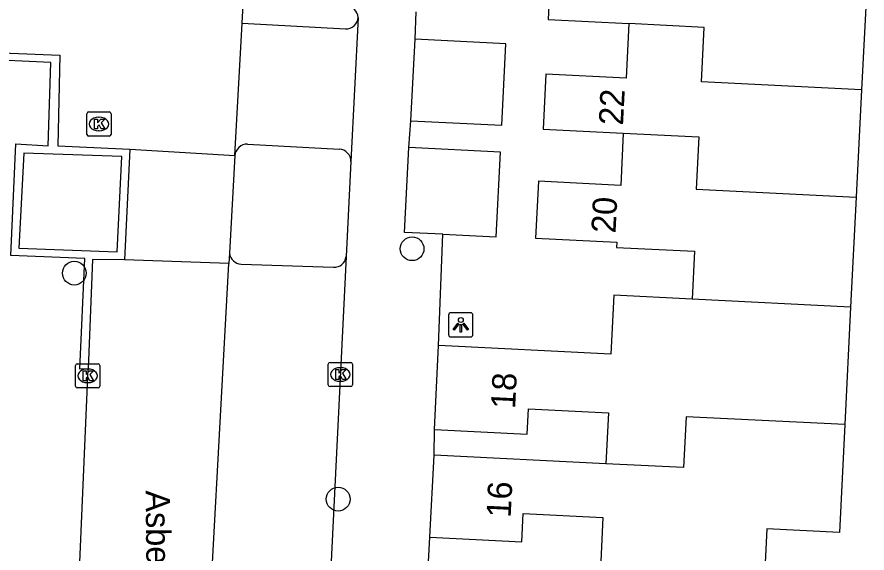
# Model space of a CAD drawing. Extents: x 162990 to 165007, y 383433 to 384336.
# Drawn here: x 164619.06 to 164654.08, y 383798.57 to 383820.66 of the extents above; entities that cross this region are included whole.
import ezdxf

# ---------------------------------------------------------------- set-up
doc = ezdxf.new("R2010")
doc.units = 0
for name, color, linetype in [('IMGEO_Boom', 7, 'Continuous'), ('IMGEO_Kolk', 7, 'Continuous'), ('IMGEO_Lichtpunt', 7, 'Continuous'), ('IMGEO_Muur', 7, 'Continuous'), ('IMGEO_Openbare_ruimte_label', 7, 'Continuous'), ('IMGEO_Pand', 7, 'Continuous'), ('IMGEO_Pand_nummerreeks', 7, 'Continuous'), ('IMGEO_Parkeervlak_open', 7, 'Continuous'), ('IMGEO_Rijbaan_lokaal_open', 7, 'Continuous'), ('IMGEO_Voetpad_open', 7, 'Continuous')]:
    doc.layers.add(name, color=color, linetype=linetype)

msp = doc.modelspace()

# ---------------------------------------------------------------- linework, layer by layer
at = {"layer": 'IMGEO_Boom'}
for centre in [(164635.334, 383811.107), (164621.421, 383810.104), (164632.29, 383800.792)]:
    msp.add_circle(centre, 0.489, dxfattribs=at)
at = {"layer": 'IMGEO_Kolk'}
for p, q in [((164621.935, 383815.821), (164621.935, 383816.673)), ((164622.01, 383816.747), (164622.862, 383816.747)), ((164622.936, 383816.673), (164622.936, 383815.821)), ((164622.423, 383816.527), (164622.448, 383816.527)), ((164622.446, 383815.967), (164622.421, 383815.967)), ((164622.862, 383815.747), (164622.01, 383815.747)), ((164631.954, 383806.428), (164632.806, 383806.428)), ((164621.469, 383805.447), (164621.469, 383806.299)), ((164621.544, 383806.373), (164622.396, 383806.373)), ((164621.957, 383806.153), (164621.982, 383806.153)), ((164622.47, 383806.299), (164622.47, 383805.447)), ((164631.879, 383805.502), (164631.879, 383806.354)), ((164632.367, 383806.208), (164632.392, 383806.208)), ((164632.88, 383806.354), (164632.88, 383805.502)), ((164622.396, 383805.373), (164621.544, 383805.373)), ((164621.98, 383805.593), (164621.955, 383805.593)), ((164632.806, 383805.428), (164631.954, 383805.428)), ((164632.39, 383805.648), (164632.365, 383805.648))]:
    msp.add_line(p, q, dxfattribs=at)
for points in [[(164621.935, 383815.821), (164621.935, 383816.673)], [(164622.01, 383816.747), (164622.862, 383816.747)], [(164622.936, 383816.673), (164622.936, 383815.821)], [(164622.256, 383816.447), (164622.379, 383816.447), (164622.379, 383816.296), (164622.509, 383816.447), (164622.673, 383816.447), (164622.527, 383816.296), (164622.68, 383816.047), (164622.528, 383816.047), (164622.443, 383816.211), (164622.379, 383816.144), (164622.379, 383816.047), (164622.256, 383816.047), (164622.256, 383816.447)], [(164622.862, 383815.747), (164622.01, 383815.747)], [(164631.954, 383806.428), (164632.806, 383806.428)], [(164621.469, 383805.447), (164621.469, 383806.299)], [(164621.544, 383806.373), (164622.396, 383806.373)], [(164621.79, 383806.073), (164621.913, 383806.073), (164621.913, 383805.922), (164622.043, 383806.073), (164622.207, 383806.073), (164622.061, 383805.922), (164622.214, 383805.673), (164622.062, 383805.673), (164621.977, 383805.837), (164621.913, 383805.77), (164621.913, 383805.673), (164621.79, 383805.673), (164621.79, 383806.073)], [(164622.47, 383806.299), (164622.47, 383805.447)], [(164631.879, 383805.502), (164631.879, 383806.354)], [(164632.2, 383806.128), (164632.323, 383806.128), (164632.323, 383805.977), (164632.453, 383806.128), (164632.617, 383806.128), (164632.471, 383805.977), (164632.624, 383805.728), (164632.472, 383805.728), (164632.387, 383805.892), (164632.323, 383805.825), (164632.323, 383805.728), (164632.2, 383805.728), (164632.2, 383806.128)], [(164632.88, 383806.354), (164632.88, 383805.502)], [(164622.396, 383805.373), (164621.544, 383805.373)], [(164632.806, 383805.428), (164631.954, 383805.428)]]:
    msp.add_lwpolyline(points, dxfattribs=at)
for centre, start, end in [((164622.012, 383816.671), 91.552, 178.448), ((164622.012, 383816.671), 91.552, 178.448), ((164622.86, 383816.671), 1.552, 88.448), ((164622.86, 383816.671), 1.552, 88.448), ((164622.012, 383815.823), 181.552, 268.448), ((164622.012, 383815.823), 181.552, 268.448), ((164622.86, 383815.823), 271.552, 358.448), ((164622.86, 383815.823), 271.552, 358.448), ((164631.956, 383806.352), 91.552, 178.448), ((164631.956, 383806.352), 91.552, 178.448), ((164632.804, 383806.352), 1.552, 88.448), ((164632.804, 383806.352), 1.552, 88.448), ((164621.546, 383806.297), 91.552, 178.448), ((164621.546, 383806.297), 91.552, 178.448), ((164622.394, 383806.297), 1.552, 88.448), ((164622.394, 383806.297), 1.552, 88.448), ((164621.546, 383805.449), 181.552, 268.448), ((164621.546, 383805.449), 181.552, 268.448), ((164622.394, 383805.449), 271.552, 358.448), ((164622.394, 383805.449), 271.552, 358.448), ((164631.956, 383805.504), 181.552, 268.448), ((164631.956, 383805.504), 181.552, 268.448), ((164632.804, 383805.504), 271.552, 358.448), ((164632.804, 383805.504), 271.552, 358.448)]:
    msp.add_arc(centre, 0.0765, start, end, dxfattribs=at)
for centre, major_axis, ratio, start_param, end_param in [((164622.422, 383816.247), (-0.387, 0.002), 0.722429, 4.712389, 7.853982), ((164622.447, 383816.247), (-0.39, 0.002), 0.717154, 1.570796, 4.712389), ((164621.956, 383805.873), (-0.387, 0.002), 0.722429, 4.712389, 7.853982), ((164621.981, 383805.873), (-0.39, 0.002), 0.717154, 1.570796, 4.712389), ((164632.366, 383805.928), (-0.387, 0.002), 0.722429, 4.712389, 7.853982), ((164632.391, 383805.928), (-0.39, 0.002), 0.717154, 1.570796, 4.712389)]:
    msp.add_ellipse(centre, major_axis=major_axis, ratio=ratio, start_param=start_param, end_param=end_param, dxfattribs=at)
at = {"layer": 'IMGEO_Lichtpunt'}
for p, q in [((164636.842, 383808.375), (164636.842, 383807.568)), ((164636.842, 383808.375), (164636.842, 383807.568)), ((164637.744, 383808.47), (164636.936, 383808.47)), ((164637.744, 383808.47), (164636.936, 383808.47)), ((164637.838, 383807.568), (164637.838, 383808.375)), ((164637.838, 383807.568), (164637.838, 383808.375)), ((164636.936, 383807.474), (164637.744, 383807.474)), ((164636.936, 383807.474), (164637.744, 383807.474))]:
    msp.add_line(p, q, dxfattribs=at)
for points in [[(164637.216, 383808.039), (164637.255, 383808.011), (164637.067, 383807.749), (164637.029, 383807.776), (164637.216, 383808.039)], [(164637.318, 383807.991), (164637.365, 383807.991), (164637.365, 383807.669), (164637.318, 383807.669), (164637.318, 383807.991)], [(164637.428, 383808.011), (164637.466, 383808.038), (164637.653, 383807.776), (164637.614, 383807.748), (164637.428, 383808.011)]]:
    msp.add_lwpolyline(points, dxfattribs=at)
msp.add_circle((164637.341, 383808.173), 0.0994, dxfattribs=at)
for centre, start, end in [((164636.936, 383808.375), 90, 180), ((164636.936, 383808.375), 90, 180), ((164637.744, 383808.375), 0, 90), ((164637.744, 383808.375), 0, 90), ((164636.936, 383807.568), 180, 270), ((164636.936, 383807.568), 180, 270), ((164637.744, 383807.568), 270, 0), ((164637.744, 383807.568), 270, 360)]:
    msp.add_arc(centre, 0.0946, start, end, dxfattribs=at)
at = {"layer": 'IMGEO_Muur'}
for points in [[(164621.988, 383806.164), (164621.648, 383806.15), (164621.849, 383810.702), (164618.804, 383810.83), (164619.007, 383815.426), (164620.349, 383815.349), (164620.459, 383818.789), (164616.582, 383818.956), (164616.626, 383819.255)], [(164616.626, 383819.255), (164617.063, 383819.237), (164620.824, 383819.083), (164620.74, 383815.352), (164623.707, 383815.211)], [(164623.707, 383815.211), (164623.49, 383810.658)], [(164623.187, 383810.988), (164623.374, 383814.906), (164619.344, 383815.047), (164619.139, 383811.137), (164623.187, 383810.988)], [(164623.49, 383810.658), (164622.175, 383810.665), (164621.988, 383806.164)]]:
    msp.add_lwpolyline(points, dxfattribs=at)
at = {"layer": 'IMGEO_Pand'}
for points in [[(164644.401, 383824.829), (164644.291, 383822.619), (164641.057, 383822.781), (164640.945, 383820.558), (164644.269, 383820.392)], [(164654.076, 383822.136), (164653.852, 383817.657)], [(164644.269, 383820.392), (164644.156, 383818.138), (164640.846, 383818.304), (164640.733, 383816.037), (164644.036, 383815.872)], [(164653.852, 383817.657), (164647.261, 383817.985), (164647.374, 383820.231), (164644.269, 383820.392)], [(164635.287, 383816.384), (164639.03, 383816.196), (164639.199, 383819.558), (164635.456, 383819.746)], [(164635.287, 383816.384), (164635.456, 383819.746)], [(164653.852, 383817.657), (164653.63, 383813.234)], [(164644.036, 383815.872), (164643.928, 383813.721), (164640.54, 383813.891), (164640.423, 383811.55), (164643.773, 383811.382), (164643.762, 383811.164), (164646.976, 383811.003), (164646.878, 383809.036)], [(164644.036, 383815.872), (164647.147, 383815.714), (164647.039, 383813.564), (164653.63, 383813.234)], [(164636.597, 383811.705), (164635.022, 383811.784), (164635.197, 383815.278)], [(164636.597, 383811.705), (164638.801, 383811.594), (164638.977, 383815.088), (164635.197, 383815.278)], [(164653.63, 383813.234), (164653.402, 383808.702)], [(164646.878, 383809.036), (164643.647, 383809.198), (164643.525, 383806.768), (164636.426, 383807.124)], [(164653.402, 383808.702), (164646.878, 383809.036)], [(164653.402, 383808.702), (164653.16, 383803.863)], [(164636.252, 383803.656), (164636.426, 383807.124)], [(164636.252, 383803.656), (164640.075, 383803.464), (164640.127, 383804.514), (164643.424, 383804.348), (164643.319, 383802.249)], [(164653.16, 383803.863), (164646.621, 383804.19), (164646.516, 383802.09), (164643.319, 383802.249)], [(164653.16, 383803.863), (164652.937, 383799.424), (164649.95, 383799.574), (164649.852, 383797.605)], [(164636.071, 383799.221), (164636.241, 383802.604)], [(164643.319, 383802.249), (164636.241, 383802.604)], [(164636.071, 383799.221), (164639.855, 383799.031), (164639.914, 383800.199), (164643.199, 383800.034), (164643.093, 383797.94)]]:
    msp.add_lwpolyline(points, dxfattribs=at)
at = {"layer": 'IMGEO_Parkeervlak_open'}
for points in [[(164628.329, 383820.401), (164632.594, 383820.167)], [(164628.559, 383815.421), (164632.339, 383815.213)], [(164628.292, 383810.475), (164632.101, 383810.347)]]:
    msp.add_lwpolyline(points, dxfattribs=at)
for centre, radius, start, end in [((164632.607, 383820.671), 0.504, 268.5734, 356.5681), ((164628.556, 383814.894), 0.527, 89.6869, 174.0106), ((164632.317, 383814.718), 0.495, 357.9185, 87.4353), ((164628.33, 383810.996), 0.522, 187.6574, 265.7916), ((164632.135, 383810.827), 0.481, 265.9948, 354.9867)]:
    msp.add_arc(centre, radius, start, end, dxfattribs=at)
at = {"layer": 'IMGEO_Rijbaan_lokaal_open'}
for points in [[(164628.329, 383820.401), (164628.549, 383824.443)], [(164628.032, 383814.949), (164628.329, 383820.401)], [(164623.707, 383815.211), (164628.032, 383814.949)], [(164628.032, 383814.949), (164627.813, 383810.926)], [(164627.79, 383810.5), (164623.49, 383810.658)], [(164627.813, 383810.926), (164627.79, 383810.5)], [(164626.418, 383785.346), (164627.79, 383810.5)], [(164621.026, 383797.26), (164621.608, 383797.232), (164621.988, 383806.164)]]:
    msp.add_lwpolyline(points, dxfattribs=at)
at = {"layer": 'IMGEO_Voetpad_open'}
for points in [[(164635.456, 383819.746), (164635.503, 383820.864)], [(164633.11, 383820.641), (164632.812, 383814.7)], [(164635.197, 383815.278), (164635.287, 383816.384)], [(164632.812, 383814.7), (164632.614, 383810.785)], [(164636.426, 383807.124), (164636.597, 383811.705)], [(164632.614, 383810.785), (164631.354, 383785.115)], [(164636.241, 383802.604), (164636.252, 383803.656)], [(164635.949, 383796.943), (164636.071, 383799.221)]]:
    msp.add_lwpolyline(points, dxfattribs=at)
msp.add_arc((164632.605, 383820.613), 0.506, 3.2121, 87.2664, dxfattribs=at)

# ---------------------------------------------------------------- texts
at = {"layer": 'IMGEO_Openbare_ruimte_label'}
msp.add_text('Asberg', height=1, rotation=270.5729, dxfattribs=at).set_placement((164624.358, 383801.15))
at = {"layer": 'IMGEO_Pand_nummerreeks'}
for s, rotation, p in [('22', 87.1464, (164644.024, 383816.179)), ('20', 87.1388, (164643.716, 383811.735)), ('18', 87.1277, (164639.578, 383804.494)), ('16', 87.1232, (164639.394, 383800.013))]:
    msp.add_text(s, height=1, rotation=rotation, dxfattribs=at).set_placement(p)

doc.saveas('drawing.dxf')
